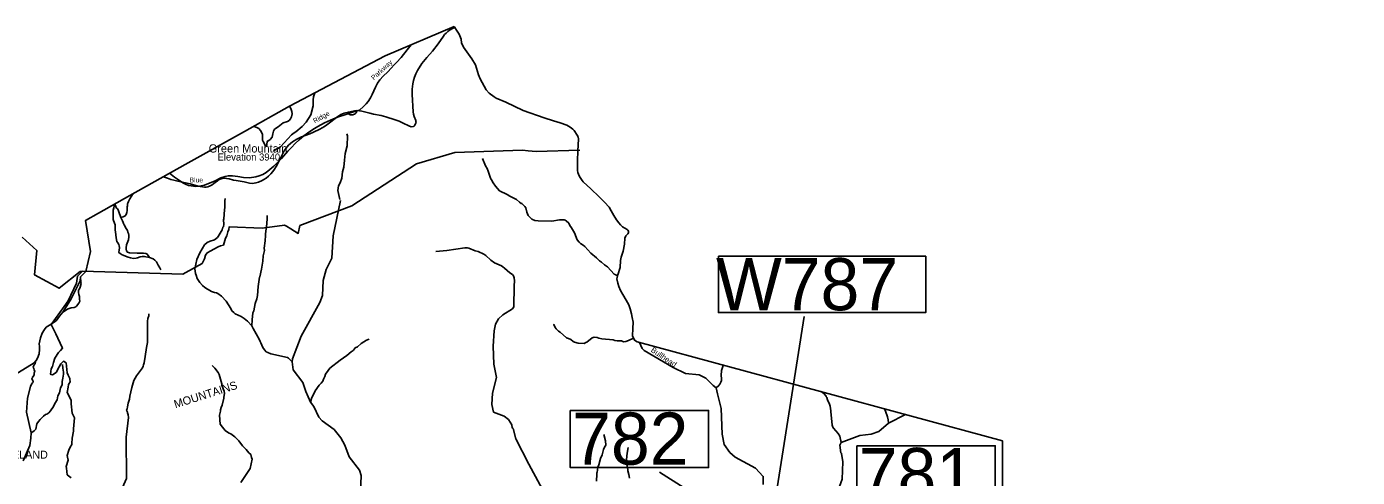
# Model space of a CAD drawing. Extents: x 1248224 to 1454986, y 825081 to 985870.
# Drawn here: x 1372209 to 1407965, y 973761 to 985870 of the extents above; entities that cross this region are included whole.
import ezdxf

# ---------------------------------------------------------------- set-up
doc = ezdxf.new("R2010")
doc.units = 0
for name, color, linetype in [('Exist Boundary Land Use Park National US Park Service', 7, 'Continuous'), ('Exist Boundary Land Use Park State Division NC Parks and Recreation', 7, 'Continuous'), ('Exist Boundary Land Use Park State Division NC Parks and Recreation Label', 7, 'Continuous'), ('Exist Boundary Political CountyLine', 7, 'Continuous'), ('Exist Geographical Mountain Summit Elevation Number Label', 7, 'Continuous'), ('Exist Geographical Mountain Summit Label', 7, 'Continuous'), ('Exist Hydrographic Creek Single Shore', 7, 'Continuous'), ('Exist Hydrographic Creek Single Shore Label', 7, 'Continuous'), ('Exist Hydrographic Misc Water Feature', 7, 'Continuous'), ('Exist Road Blue Ridge Parkway', 7, 'Continuous'), ('Exist Road Blue Ridge Parkway Label', 7, 'Continuous'), ('Exist Road Non-System Type 51', 7, 'Continuous'), ('Exist Road Primary Interstate Structure NCDOT Private Pedestrian  Number Label', 7, 'Continuous'), ('Exist Road Secondary Structure Standard Bridge Number Label', 7, 'Continuous')]:
    doc.layers.add(name, color=color, linetype=linetype)

msp = doc.modelspace()

# ---------------------------------------------------------------- linework, layer by layer
at = {"layer": 'Exist Boundary Land Use Park National US Park Service'}
msp.add_lwpolyline([(1372094, 980218), (1372484, 979852), (1372422, 979199), (1373087, 978843), (1373647, 979292), (1373705, 979290)], dxfattribs=at)
at = {"layer": 'Exist Boundary Land Use Park State Division NC Parks and Recreation'}
for points in [[(1373705, 979290), (1373714, 979298), (1376409, 979217), (1376744, 979407), (1376924, 979510), (1376992, 979630), (1377012, 979730), (1377063, 979793), (1377157, 979846), (1377240, 979890), (1377353, 979953), (1377415, 979980), (1377499, 980001), (1377554, 980191), (1377589, 980247), (1377618, 980356), (1377646, 980422), (1377651, 980489), (1378536, 980452), (1379140, 980539), (1379190, 980509), (1379310, 980436), (1379507, 980314), (1379552, 980527), (1380949, 981055), (1382687, 982185), (1383718, 982487), (1385534, 982552), (1385687, 982537)], [(1385687, 982537), (1385897, 982516), (1387073, 982555)], [(1373165, 977254), (1372993, 977616), (1372873, 977870), (1373221, 978351), (1373323, 978502), (1373545, 978982), (1373577, 979166), (1373705, 979290)], [(1373119, 977169), (1373175, 977234), (1373165, 977254)], [(1373406, 973751), (1373301, 973834), (1373279, 974006), (1373273, 974051), (1373325, 974225), (1373305, 974308), (1373295, 974352), (1373341, 974495), (1373383, 974575), (1373421, 974647), (1373422, 974672), (1373431, 974816), (1373469, 974999), (1373473, 975065), (1373492, 975362), (1373430, 975488), (1373403, 975741), (1373407, 975835), (1373301, 976044), (1373326, 976184), (1373339, 976254), (1373379, 976331), (1373373, 976397), (1373372, 976415), (1373329, 976504), (1373295, 976574), (1373275, 976834), (1373242, 976854), (1373203, 976879), (1373130, 976815), (1373082, 976728), (1373001, 976577), (1372907, 976520), (1372871, 976529), (1372848, 976535), (1372872, 976673), (1372903, 976740), (1372934, 976847), (1372970, 976967), (1373067, 977112), (1373082, 977133), (1373119, 977169)]]:
    msp.add_lwpolyline(points, dxfattribs=at)
at = {"layer": 'Exist Boundary Political CountyLine'}
for points in [[(1370791, 975841), (1372415, 976837), (1372468, 976899), (1372500, 976962), (1372545, 977078), (1372559, 977199), (1372556, 977277), (1372549, 977348), (1372583, 977514), (1372628, 977636), (1372691, 977738), (1372736, 977792), (1372826, 977846), (1373000, 977965), (1373091, 978095), (1373184, 978203), (1373294, 978368), (1373406, 978554), (1373648, 979038), (1373661, 979150), (1373800, 979290), (1373927, 979827), (1373792, 980664), (1374144, 980862), (1374983, 981335), (1376468, 982163), (1378066, 983057), (1379269, 983732), (1381846, 985087), (1383699, 985870)], [(1383699, 985870), (1383782, 985744), (1383832, 985669), (1383871, 985581), (1383886, 985529), (1383892, 985434), (1383947, 985315), (1384175, 985002), (1384274, 984843), (1384354, 984578), (1384399, 984470), (1384500, 984270), (1384561, 984171), (1384640, 984083), (1384772, 983981), (1384821, 983952), (1385082, 983839), (1385553, 983619)], [(1385553, 983619), (1386116, 983416), (1386368, 983339), (1386543, 983283), (1386725, 983221), (1386769, 983199), (1386837, 983153), (1386853, 983140), (1386886, 983111), (1386917, 983078), (1386939, 983052), (1386988, 982979), (1387019, 982923), (1387024, 982914), (1387031, 982896), (1387040, 982859), (1387022, 982524), (1387012, 982271), (1387007, 982081), (1387009, 982003), (1387022, 981948), (1387039, 981906), (1387058, 981866), (1387084, 981817), (1387140, 981735), (1387165, 981704), (1387367, 981510), (1387589, 981295), (1387761, 981125), (1387838, 981044), (1387858, 981018), (1387916, 980918), (1387984, 980798), (1388063, 980682), (1388122, 980603), (1388168, 980545), (1388218, 980493), (1388344, 980421), (1388364, 980402), (1388381, 980375), (1388385, 980361), (1388386, 980347), (1388365, 980303), (1388306, 980247), (1388281, 980183), (1388270, 980025), (1388241, 979840), (1388187, 979673), (1388170, 979590), (1388157, 979398), (1388097, 979200), (1388072, 979096), (1388093, 978979), (1388121, 978891), (1388168, 978783), (1388227, 978670), (1388320, 978524), (1388386, 978398), (1388427, 978287), (1388463, 978158), (1388483, 978052), (1388505, 977928), (1388496, 977764), (1388492, 977561), (1388543, 977446), (1388617, 977403), (1388653, 977393)], [(1388653, 977393), (1398430, 974742), (1398439, 968282), (1403322, 960852), (1407138, 960027), (1412797, 962919), (1416682, 961663)]]:
    msp.add_lwpolyline(points, dxfattribs=at)
at = {"layer": 'Exist Hydrographic Creek Single Shore'}
for points in [[(1386435, 972371), (1386448, 972428), (1386448, 972592), (1386377, 972832), (1386378, 972875), (1385703, 974113), (1385351, 974796), (1385281, 975074), (1385257, 975090), (1385250, 975173), (1385153, 975316), (1385038, 975403), (1384757, 975517), (1384711, 975719), (1384726, 976027), (1384835, 976448), (1384759, 976801), (1384743, 977284), (1384769, 977701), (1384806, 977877), (1384884, 978023), (1385003, 978129), (1385265, 978291), (1385299, 978340)], [(1391996, 973566), (1392001, 973789), (1391789, 974010), (1391245, 974307), (1391105, 974428), (1390951, 974648), (1390899, 974921), (1390871, 975615), (1390771, 976010), (1390735, 976166), (1390659, 976229), (1390455, 976424), (1390281, 976513), (1389915, 976553), (1389577, 976717), (1388801, 977166), (1388748, 977226), (1388681, 977386)], [(1393086, 971824), (1393289, 971971), (1393650, 972062), (1393653, 972223), (1393590, 972415), (1393610, 972565), (1393887, 973075), (1394126, 973714), (1394144, 974180), (1394107, 974407), (1394082, 974424), (1394061, 974625), (1394095, 974699), (1394601, 974886), (1394902, 974923), (1395103, 974994), (1395370, 975217), (1395828, 975448)]]:
    msp.add_lwpolyline(points, dxfattribs=at)
at = {"layer": 'Exist Hydrographic Misc Water Feature'}
for points in [[(1375885, 981838), (1375991, 981797), (1376080, 981766), (1376169, 981741), (1376274, 981715), (1376602, 981645), (1376818, 981586), (1376993, 981559), (1377035, 981559), (1377080, 981569), (1377141, 981594), (1377195, 981622), (1377243, 981655), (1377334, 981726), (1377383, 981759), (1377439, 981784), (1377508, 981795), (1377584, 981793), (1377649, 981782), (1377770, 981749), (1377840, 981734), (1378052, 981697), (1378201, 981665), (1378280, 981660), (1378370, 981673), (1378436, 981693), (1378541, 981736), (1378584, 981759), (1378644, 981799), (1378707, 981853), (1378768, 981913), (1378822, 981975), (1378873, 982043), (1378917, 982113), (1379008, 982285), (1379132, 982533), (1379170, 982597), (1379250, 982688), (1379355, 982774), (1379474, 982848), (1379592, 982907), (1379823, 982994), (1379916, 983033), (1380084, 983113), (1380151, 983148), (1380213, 983185), (1380279, 983232), (1380572, 983456), (1380652, 983505), (1380744, 983545), (1380857, 983575), (1381016, 983606), (1381083, 983613), (1381149, 983611), (1381216, 983600), (1381429, 983542), (1381529, 983519), (1381735, 983478), (1381861, 983445), (1382111, 983368), (1382216, 983328), (1382331, 983275), (1382475, 983202), (1382542, 983181), (1382603, 983187), (1382611, 983192), (1382619, 983198), (1382635, 983218), (1382661, 983260), (1382670, 983277), (1382673, 983297), (1382670, 983323), (1382663, 983348), (1382621, 983456), (1382603, 983516), (1382591, 983585), (1382565, 984045), (1382565, 984189), (1382583, 984334), (1382604, 984422), (1382632, 984513), (1382668, 984603), (1382709, 984690), (1382827, 984875), (1382967, 985041), (1383117, 985211), (1383269, 985406), (1383407, 985612), (1383441, 985654), (1383480, 985696), (1383524, 985736), (1383569, 985772), (1383649, 985820), (1383717, 985846)], [(1378852, 982533), (1378934, 982587), (1378958, 982595), (1379027, 982645), (1379324, 982965), (1379399, 983018), (1379447, 983041), (1379610, 983187), (1379719, 983301), (1379843, 983501), (1379910, 983744), (1379911, 983904), (1379921, 983984), (1379953, 984087), (1379954, 984092)], [(1380817, 982994), (1380828, 982934), (1380820, 982666), (1380770, 982459), (1380746, 982279), (1380728, 982091), (1380700, 981972), (1380676, 981798), (1380632, 981671), (1380586, 981596), (1380568, 981472), (1380626, 981223)], [(1384460, 982330), (1384542, 982126), (1384581, 982058), (1384611, 981985), (1384673, 981795), (1384685, 981783), (1384696, 981751), (1384741, 981670), (1384807, 981585), (1384918, 981458), (1385123, 981358), (1385196, 981316), (1385370, 981229), (1385456, 981153), (1385494, 981116), (1385518, 981120), (1385600, 981042), (1385623, 981005), (1385651, 980889), (1385689, 980796), (1385785, 980700), (1385865, 980658), (1385952, 980650), (1386320, 980641), (1386529, 980678), (1386649, 980676), (1386677, 980671), (1386709, 980652), (1386776, 980591), (1386803, 980530), (1386847, 980469), (1386933, 980334)], [(1377547, 981255), (1377537, 981187), (1377536, 981011), (1377526, 980951), (1377512, 980707), (1377503, 980683), (1377508, 980559), (1377497, 980495), (1377485, 980480), (1377459, 980414), (1377357, 980228), (1377337, 980204), (1377260, 980142), (1377139, 980107), (1377062, 980072), (1376993, 980005), (1376862, 979790), (1376784, 979615), (1376725, 979363), (1376750, 979242)], [(1381176, 973363), (1381194, 973816), (1381155, 973958), (1380879, 974315), (1380761, 974626), (1380648, 974825), (1380469, 975049), (1380149, 975279), (1380059, 975382), (1379923, 975661), (1379833, 975786), (1379715, 976065), (1379628, 976307), (1379368, 976653), (1379343, 976863), (1379349, 976946), (1379587, 977552), (1380090, 978458), (1380160, 978647), (1380177, 979047), (1380258, 979347), (1380406, 979653), (1380444, 980253), (1380647, 981198)], [(1378670, 980795), (1378676, 980699), (1378658, 980491), (1378643, 980444), (1378624, 980292), (1378627, 980260), (1378616, 980120), (1378590, 979916), (1378597, 979852), (1378568, 979709), (1378553, 979567), (1378522, 979355), (1378476, 979152), (1378468, 979136), (1378432, 978889), (1378409, 978649), (1378391, 978558), (1378351, 978432), (1378311, 978233), (1378290, 978177), (1378268, 977990), (1378262, 977834)], [(1386933, 980334), (1386999, 980144), (1387053, 980079), (1387089, 980046), (1387160, 980001), (1387209, 979964), (1387370, 979786), (1387525, 979659), (1387599, 979579), (1387655, 979546), (1387735, 979472), (1387814, 979415), (1387996, 979217), (1388040, 979200), (1388088, 979164)], [(1383201, 979829), (1383502, 979854), (1383980, 979931), (1384052, 979929), (1384092, 979920), (1384259, 979851), (1384346, 979825), (1384495, 979756), (1384546, 979719), (1384684, 979596), (1384784, 979524), (1384971, 979444), (1385002, 979413), (1385050, 979384), (1385193, 979257), (1385260, 979212), (1385291, 979177), (1385310, 979120), (1385314, 979040), (1385308, 978908), (1385299, 978340)], [(1373660, 979150), (1373669, 978993), (1373676, 978973), (1373650, 978869), (1373631, 978822), (1373605, 978788), (1373600, 978728), (1373608, 978673), (1373626, 978618), (1373634, 978550)], [(1376750, 979242), (1376761, 979190), (1376790, 979105), (1376867, 978993), (1376934, 978916), (1376995, 978859), (1377070, 978813), (1377090, 978807), (1377181, 978757), (1377260, 978731), (1377312, 978722), (1377348, 978703), (1377444, 978625), (1377574, 978498), (1377700, 978302), (1377726, 978237), (1377773, 978188), (1377813, 978159), (1377973, 978082), (1378056, 978032), (1378147, 977954), (1378262, 977834)], [(1373634, 978550), (1373637, 978498), (1373611, 978444), (1373551, 978361), (1373534, 978341), (1373490, 978329), (1373405, 978316), (1373329, 978286), (1373266, 978252), (1373177, 978194)], [(1375491, 978153), (1375490, 978101), (1375468, 978030), (1375457, 977954), (1375457, 977385), (1375426, 977250), (1375397, 977010), (1375366, 976837), (1375349, 976781), (1375344, 976753), (1375327, 976708), (1375164, 976487), (1375092, 976364), (1375040, 976177), (1374985, 975942), (1374973, 975864), (1374939, 975753), (1374917, 975653), (1374910, 975606), (1374897, 975570), (1374920, 975513), (1374919, 975493), (1374938, 975441), (1374949, 975369)], [(1378262, 977834), (1378297, 977757), (1378457, 977477), (1378484, 977407), (1378505, 977374), (1378554, 977249), (1378597, 977188), (1378650, 977135), (1378686, 977114), (1378769, 977083), (1379215, 976983), (1379243, 976967), (1379343, 976863)], [(1386367, 977880), (1386379, 977867), (1386411, 977789), (1386439, 977752), (1386501, 977691), (1386545, 977662), (1386712, 977512), (1386772, 977495), (1386831, 977462), (1386898, 977412), (1386934, 977395), (1387029, 977367), (1387189, 977356), (1387234, 977385), (1387266, 977393), (1387404, 977514), (1387457, 977525), (1387541, 977517), (1387588, 977500), (1387664, 977486), (1387972, 977454), (1388015, 977435), (1388079, 977426), (1388191, 977427), (1388243, 977406), (1388311, 977411), (1388379, 977434), (1388517, 977505)], [(1381413, 977476), (1381341, 977446), (1381199, 977354), (1381103, 977268), (1381034, 977240), (1381030, 977224), (1380980, 977169), (1380928, 977134), (1380814, 977034), (1380631, 976910), (1380358, 976693), (1380309, 976636), (1380239, 976538), (1380220, 976468), (1380186, 976403), (1380165, 976347), (1380124, 976292), (1380066, 976235), (1379965, 976085), (1379863, 975877), (1379833, 975786)], [(1372112, 974202), (1372300, 974619), (1372321, 974812), (1372333, 974955), (1372203, 975514), (1372237, 975887), (1372317, 976199), (1372343, 976269), (1372366, 976301), (1372384, 976316), (1372387, 976337), (1372374, 976357), (1372347, 976414), (1372370, 976437), (1372371, 976459), (1372389, 976471), (1372410, 976517), (1372416, 976570), (1372429, 976609), (1372415, 976650), (1372400, 976690), (1372385, 976725), (1372393, 976747), (1372415, 976782), (1372440, 976809), (1372444, 976870)], [(1373176, 976792), (1373178, 976692), (1373191, 976644), (1373197, 976584), (1373196, 976532), (1373178, 976428), (1373166, 976338), (1373160, 976246), (1373118, 976167), (1373106, 976079), (1373093, 976028), (1373052, 975956), (1373027, 975841), (1372969, 975744), (1372931, 975665), (1372850, 975551), (1372805, 975499), (1372748, 975463), (1372720, 975451), (1372659, 975405), (1372569, 975315), (1372526, 975262), (1372488, 975198), (1372453, 975059), (1372416, 975016), (1372353, 974963), (1372333, 974955)], [(1377194, 976767), (1377270, 976693), (1377356, 976575), (1377379, 976527), (1377454, 976277), (1377457, 976241), (1377491, 976136), (1377517, 976076), (1377522, 976016), (1377504, 975912), (1377504, 975892), (1377462, 975705), (1377436, 975641), (1377419, 975573), (1377418, 975541), (1377394, 975430), (1377407, 975193), (1377473, 975108), (1377548, 975022), (1377611, 974973), (1377652, 974946), (1377692, 974933), (1377806, 974851), (1377908, 974743), (1378011, 974605), (1378109, 974510), (1378178, 974421), (1378233, 974380), (1378255, 974297)], [(1390923, 976778), (1390921, 976768), (1390881, 976633), (1390870, 976499), (1390878, 976415), (1390877, 976363), (1390864, 976323), (1390839, 976268), (1390810, 976232), (1390735, 976166)], [(1393557, 976068), (1393632, 976016), (1393690, 975942), (1393694, 975926), (1393709, 975906), (1393726, 975845), (1393780, 975730), (1393799, 975670), (1393814, 975545), (1393822, 975529), (1393852, 975168), (1393871, 975112), (1393891, 975084), (1393955, 975014), (1394014, 974941), (1394056, 974868), (1394095, 974699)], [(1395258, 975606), (1395287, 975537), (1395338, 975388), (1395360, 975307), (1395370, 975217)], [(1374689, 973267), (1374896, 973729), (1374886, 974839), (1374949, 975369)], [(1387715, 974911), (1387759, 974743), (1387771, 974626), (1387738, 974575), (1387712, 974507), (1387675, 974370), (1387633, 974271), (1387588, 974100), (1387560, 974040), (1387539, 973892), (1387531, 973889), (1387532, 973849), (1387522, 973661)], [(1388374, 974562), (1388349, 974410), (1388331, 974238), (1388336, 974106), (1388359, 973969), (1388359, 973941), (1388393, 973841), (1388411, 973740)], [(1377963, 973622), (1378212, 974001), (1378268, 974249), (1378255, 974297)]]:
    msp.add_lwpolyline(points, dxfattribs=at)
at = {"layer": 'Exist Road Blue Ridge Parkway'}
msp.add_lwpolyline([(1376048, 981929), (1376185, 981830), (1376287, 981750), (1376408, 981673), (1376481, 981635), (1376562, 981606), (1376637, 981589), (1376744, 981579), (1376858, 981586), (1376992, 981614), (1377273, 981726), (1377428, 981805), (1377547, 981842), (1377623, 981859), (1377740, 981864), (1377887, 981842), (1378033, 981821), (1378195, 981812), (1378365, 981833), (1378460, 981862), (1378558, 981900), (1378647, 981951), (1378744, 982028), (1378854, 982123), (1378941, 982210), (1379057, 982328), (1379226, 982525), (1379322, 982626), (1379426, 982728), (1379535, 982826), (1379655, 982934), (1379756, 983010), (1379898, 983102), (1380036, 983189), (1380210, 983287), (1380372, 983360), (1380565, 983436), (1380788, 983512), (1380996, 983577), (1381151, 983629), (1381262, 983721), (1381333, 983798), (1381388, 983862), (1381447, 983959), (1381498, 984048), (1381579, 984248), (1381640, 984352), (1381698, 984440), (1381788, 984535), (1381911, 984654), (1382008, 984752), (1382088, 984845), (1382148, 984902), (1382276, 985039), (1382437, 985247), (1382505, 985340), (1382553, 985386)], dxfattribs=at)
at = {"layer": 'Exist Road Non-System Type 51'}
for p, q in [((1380841, 983552), (1380834, 983560)), ((1374609, 980244), (1374609, 980244))]:
    msp.add_line(p, q, dxfattribs=at)
for points in [[(1378315, 983197), (1378449, 983129), (1378492, 983077), (1378528, 983021), (1378547, 982968), (1378547, 982873), (1378547, 982823), (1378569, 982783), (1378594, 982737), (1378622, 982673), (1378633, 982667), (1378666, 982684), (1378661, 982723), (1378668, 982769), (1378677, 982794), (1378717, 982815), (1378752, 982834), (1378805, 982900), (1378827, 982989), (1378840, 983059), (1378873, 983114), (1378968, 983176), (1379101, 983281), (1379220, 983321), (1379267, 983349), (1379300, 983397), (1379325, 983450), (1379341, 983523), (1379333, 983589), (1379306, 983667), (1379274, 983734)], [(1381074, 983623), (1381077, 983593), (1381070, 983571), (1381062, 983555), (1381046, 983537), (1381017, 983518), (1380993, 983505), (1380973, 983499), (1380937, 983498), (1380903, 983504), (1380879, 983515), (1380860, 983527), (1380841, 983552)], [(1374743, 980746), (1374799, 980761), (1374858, 980788), (1374883, 980823), (1374899, 980876), (1374907, 980928), (1374909, 980971), (1374910, 981026), (1374917, 981054), (1374922, 981112), (1374929, 981126), (1374947, 981174), (1374979, 981241), (1375072, 981384)], [(1375508, 979667), (1375369, 979699), (1375318, 979694), (1375256, 979683), (1375187, 979662), (1375150, 979646), (1375077, 979643), (1375002, 979656), (1374934, 979678), (1374779, 979742), (1374722, 979775), (1374690, 979798), (1374683, 979818), (1374693, 979855), (1374706, 979936), (1374699, 979983), (1374683, 980021), (1374663, 980058), (1374631, 980101), (1374616, 980194), (1374593, 980361), (1374587, 980406), (1374587, 980545), (1374574, 980591), (1374533, 980687), (1374531, 980753), (1374534, 980807), (1374535, 980861), (1374539, 980936), (1374554, 980998), (1374570, 981102)], [(1374581, 981108), (1374607, 981037), (1374622, 980997), (1374647, 980971), (1374668, 980946), (1374687, 980898), (1374743, 980746)], [(1374743, 980746), (1374788, 980649), (1374804, 980609), (1374815, 980579), (1374827, 980544), (1374888, 980444), (1374917, 980394), (1374931, 980348), (1374949, 980314), (1374957, 980268), (1374955, 980220), (1374944, 980141), (1374896, 980006), (1374883, 979931), (1374883, 979891), (1374893, 979849), (1374918, 979814), (1374977, 979790), (1375181, 979781), (1375344, 979787), (1375416, 979774), (1375449, 979758), (1375478, 979723), (1375508, 979667)], [(1375508, 979667), (1375608, 979629), (1375651, 979597), (1375699, 979549), (1375741, 979458), (1375789, 979389), (1375819, 979338)]]:
    msp.add_lwpolyline(points, dxfattribs=at)
at = {"layer": 'Exist Road Primary Interstate Structure NCDOT Private Pedestrian  Number Label'}
msp.add_line((1392302, 973021), (1393103, 978085), dxfattribs=at)
msp.add_lwpolyline([(1390797, 979701), (1396369, 979701), (1396369, 978189), (1390797, 978189)], close=True, dxfattribs=at)
at = {"layer": 'Exist Road Secondary Structure Standard Bridge Number Label'}
for points in [[(1386818, 975560), (1390534, 975560), (1390534, 974024), (1386818, 974024)], [(1394518, 974610), (1398234, 974610), (1398234, 973074), (1394518, 973074)]]:
    msp.add_lwpolyline(points, close=True, dxfattribs=at)
msp.add_lwpolyline([(1393039, 970250), (1391305, 972575), (1389212, 973898)], dxfattribs=at)

# ---------------------------------------------------------------- texts
at = {"layer": 'Exist Boundary Land Use Park State Division NC Parks and Recreation Label'}
msp.add_text('THURMOND CHATHAM GAMELAND', height=215, dxfattribs=at).set_placement((1367907, 974264))
at = {"layer": 'Exist Geographical Mountain Summit Elevation Number Label'}
msp.add_text('Elevation 3940', height=190, dxfattribs=at).set_placement((1377339, 982272))
at = {"layer": 'Exist Geographical Mountain Summit Label'}
msp.add_text('Green Mountain', height=220, dxfattribs=at).set_placement((1377103, 982488))
msp.add_text('MOUNTAINS', height=220, rotation=17.5265, dxfattribs=at).set_placement((1376207, 975615))
at = {"layer": 'Exist Hydrographic Creek Single Shore Label'}
msp.add_text('Bullhead', height=150, rotation=325.8842, dxfattribs=at).set_placement((1388967, 977149))
at = {"layer": 'Exist Road Blue Ridge Parkway Label'}
for s, rotation, p in [('Parkway', 42.2984, (1381537, 984426)), ('Ridge', 29.3789, (1379952, 983267))]:
    msp.add_text(s, height=131.2, rotation=rotation, dxfattribs=at).set_placement(p)
msp.add_text('Blue', height=131.2, dxfattribs=at).set_placement((1376588, 981685))
at = {"layer": 'Exist Road Primary Interstate Structure NCDOT Private Pedestrian  Number Label'}
msp.add_text('W787', height=1400, dxfattribs=at).set_placement((1390733, 978251))
at = {"layer": 'Exist Road Secondary Structure Standard Bridge Number Label'}
for s, p in [('782', (1386868, 974103)), ('781', (1394568, 973153))]:
    msp.add_text(s, height=1400, dxfattribs=at).set_placement(p)

doc.saveas('drawing.dxf')
